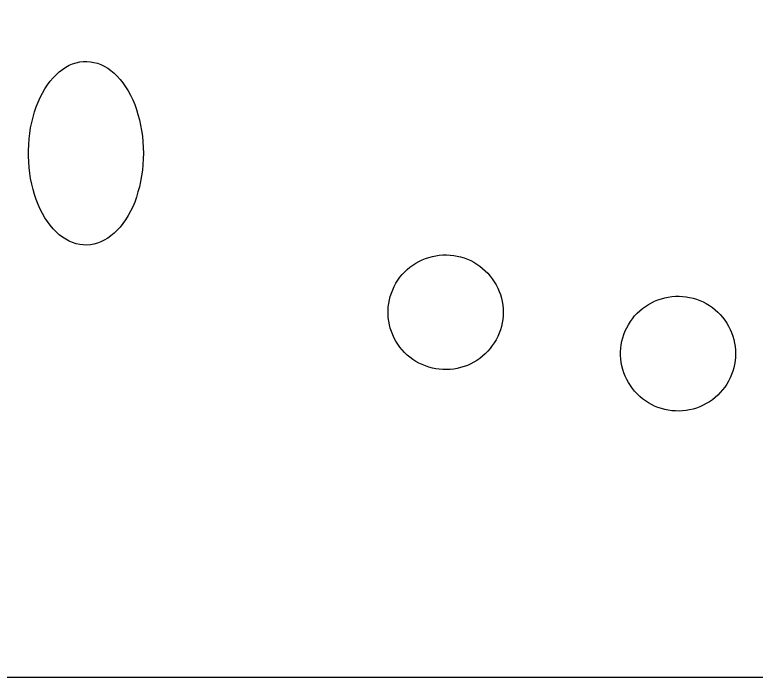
# Model space of a CAD drawing. Extents: x 605258 to 607277, y 6590261 to 6591368.
# Drawn here: x 605735.2 to 605741.9, y 6590414.21 to 6590420.21 of the extents above; entities that cross this region are included whole.
import ezdxf

# ---------------------------------------------------------------- set-up
doc = ezdxf.new("R2010")
doc.units = 0
doc.layers.add('Täide', color=7, linetype='Continuous')
doc.layers.add('VORMISTUS', color=7, linetype='Continuous')

msp = doc.modelspace()

# ---------------------------------------------------------------- linework, layer by layer
at = {"layer": 'Täide'}
msp.add_line((605729.5439, 6590414.2073), (605754.5439, 6590414.2073), dxfattribs=at)
for points in [[(605729.5439, 6590414.2073), (605754.5439, 6590414.2073), (605754.5439, 6590426.2073), (605729.5439, 6590426.2073)], [(605736.3628, 6590418.9536), (605736.3618, 6590418.9016), (605736.3588, 6590418.8496), (605736.3538, 6590418.7986), (605736.3468, 6590418.7486), (605736.3378, 6590418.6986), (605736.3268, 6590418.6496), (605736.3138, 6590418.6026), (605736.2998, 6590418.5556), (605736.2838, 6590418.5116), (605736.2658, 6590418.4686), (605736.2458, 6590418.4276), (605736.2248, 6590418.3886), (605736.2018, 6590418.3516), (605736.1778, 6590418.3166), (605736.1518, 6590418.2846), (605736.1258, 6590418.2556), (605736.0978, 6590418.2286), (605736.0688, 6590418.2046), (605736.0398, 6590418.1836), (605736.0088, 6590418.1656), (605735.9778, 6590418.1506), (605735.9468, 6590418.1386), (605735.9148, 6590418.1296), (605735.8828, 6590418.1236), (605735.8498, 6590418.1216), (605735.8178, 6590418.1226), (605735.7858, 6590418.1266), (605735.7538, 6590418.1336), (605735.7218, 6590418.1436), (605735.6908, 6590418.1576), (605735.6598, 6590418.1736), (605735.6298, 6590418.1936), (605735.6008, 6590418.2156), (605735.5728, 6590418.2416), (605735.5458, 6590418.2696), (605735.5198, 6590418.3006), (605735.4948, 6590418.3336), (605735.4708, 6590418.3696), (605735.4488, 6590418.4076), (605735.4288, 6590418.4476), (605735.4098, 6590418.4896), (605735.3928, 6590418.5336), (605735.3768, 6590418.5786), (605735.3638, 6590418.6256), (605735.3518, 6590418.6736), (605735.3418, 6590418.7236), (605735.3338, 6590418.7736), (605735.3278, 6590418.8246), (605735.3238, 6590418.8756), (605735.3218, 6590418.9276), (605735.3218, 6590418.9796), (605735.3238, 6590419.0306), (605735.3278, 6590419.0826), (605735.3338, 6590419.1326), (605735.3418, 6590419.1836), (605735.3518, 6590419.2326), (605735.3638, 6590419.2806), (605735.3768, 6590419.3276), (605735.3928, 6590419.3726), (605735.4098, 6590419.4166), (605735.4288, 6590419.4586), (605735.4488, 6590419.4986), (605735.4708, 6590419.5366), (605735.4948, 6590419.5726), (605735.5198, 6590419.6056), (605735.5458, 6590419.6366), (605735.5728, 6590419.6646), (605735.6008, 6590419.6906), (605735.6298, 6590419.7126), (605735.6598, 6590419.7326), (605735.6908, 6590419.7496), (605735.7218, 6590419.7626), (605735.7538, 6590419.7726), (605735.7858, 6590419.7806), (605735.8178, 6590419.7846), (605735.8498, 6590419.7856), (605735.8828, 6590419.7826), (605735.9148, 6590419.7766), (605735.9468, 6590419.7686), (605735.9778, 6590419.7566), (605736.0088, 6590419.7416), (605736.0398, 6590419.7236), (605736.0688, 6590419.7016), (605736.0978, 6590419.6776), (605736.1258, 6590419.6516), (605736.1518, 6590419.6216), (605736.1778, 6590419.5896), (605736.2018, 6590419.5546), (605736.2248, 6590419.5186), (605736.2458, 6590419.4796), (605736.2658, 6590419.4376), (605736.2838, 6590419.3946), (605736.2998, 6590419.3506), (605736.3138, 6590419.3046), (605736.3268, 6590419.2566), (605736.3378, 6590419.2076), (605736.3468, 6590419.1586), (605736.3538, 6590419.1076), (605736.3588, 6590419.0566), (605736.3618, 6590419.0046)], [(605736.3628, 6590418.9536), (605736.3618, 6590418.9016), (605736.3588, 6590418.8496), (605736.3538, 6590418.7986), (605736.3468, 6590418.7486), (605736.3378, 6590418.6986), (605736.3268, 6590418.6496), (605736.3138, 6590418.6026), (605736.2998, 6590418.5556), (605736.2838, 6590418.5116), (605736.2658, 6590418.4686), (605736.2458, 6590418.4276), (605736.2248, 6590418.3886), (605736.2018, 6590418.3516), (605736.1778, 6590418.3166), (605736.1518, 6590418.2846), (605736.1258, 6590418.2556), (605736.0978, 6590418.2286), (605736.0688, 6590418.2046), (605736.0398, 6590418.1836), (605736.0088, 6590418.1656), (605735.9778, 6590418.1506), (605735.9468, 6590418.1386), (605735.9148, 6590418.1296), (605735.8828, 6590418.1236), (605735.8498, 6590418.1216), (605735.8178, 6590418.1226), (605735.7858, 6590418.1266), (605735.7538, 6590418.1336), (605735.7218, 6590418.1436), (605735.6908, 6590418.1576), (605735.6598, 6590418.1736), (605735.6298, 6590418.1936), (605735.6008, 6590418.2156), (605735.5728, 6590418.2416), (605735.5458, 6590418.2696), (605735.5198, 6590418.3006), (605735.4948, 6590418.3336), (605735.4708, 6590418.3696), (605735.4488, 6590418.4076), (605735.4288, 6590418.4476), (605735.4098, 6590418.4896), (605735.3928, 6590418.5336), (605735.3768, 6590418.5786), (605735.3638, 6590418.6256), (605735.3518, 6590418.6736), (605735.3418, 6590418.7236), (605735.3338, 6590418.7736), (605735.3278, 6590418.8246), (605735.3238, 6590418.8756), (605735.3218, 6590418.9276), (605735.3218, 6590418.9796), (605735.3238, 6590419.0306), (605735.3278, 6590419.0826), (605735.3338, 6590419.1326), (605735.3418, 6590419.1836), (605735.3518, 6590419.2326), (605735.3638, 6590419.2806), (605735.3768, 6590419.3276), (605735.3928, 6590419.3726), (605735.4098, 6590419.4166), (605735.4288, 6590419.4586), (605735.4488, 6590419.4986), (605735.4708, 6590419.5366), (605735.4948, 6590419.5726), (605735.5198, 6590419.6056), (605735.5458, 6590419.6366), (605735.5728, 6590419.6646), (605735.6008, 6590419.6906), (605735.6298, 6590419.7126), (605735.6598, 6590419.7326), (605735.6908, 6590419.7496), (605735.7218, 6590419.7626), (605735.7538, 6590419.7726), (605735.7858, 6590419.7806), (605735.8178, 6590419.7846), (605735.8498, 6590419.7856), (605735.8828, 6590419.7826), (605735.9148, 6590419.7766), (605735.9468, 6590419.7686), (605735.9778, 6590419.7566), (605736.0088, 6590419.7416), (605736.0398, 6590419.7236), (605736.0688, 6590419.7016), (605736.0978, 6590419.6776), (605736.1258, 6590419.6516), (605736.1518, 6590419.6216), (605736.1778, 6590419.5896), (605736.2018, 6590419.5546), (605736.2248, 6590419.5186), (605736.2458, 6590419.4796), (605736.2658, 6590419.4376), (605736.2838, 6590419.3946), (605736.2998, 6590419.3506), (605736.3138, 6590419.3046), (605736.3268, 6590419.2566), (605736.3378, 6590419.2076), (605736.3468, 6590419.1586), (605736.3538, 6590419.1076), (605736.3588, 6590419.0566), (605736.3618, 6590419.0046)], [(605736.3628, 6590418.9536), (605736.3618, 6590418.9016), (605736.3588, 6590418.8496), (605736.3538, 6590418.7986), (605736.3468, 6590418.7486), (605736.3378, 6590418.6986), (605736.3268, 6590418.6496), (605736.3138, 6590418.6026), (605736.2998, 6590418.5556), (605736.2838, 6590418.5116), (605736.2658, 6590418.4686), (605736.2458, 6590418.4276), (605736.2248, 6590418.3886), (605736.2018, 6590418.3516), (605736.1778, 6590418.3166), (605736.1518, 6590418.2846), (605736.1258, 6590418.2556), (605736.0978, 6590418.2286), (605736.0688, 6590418.2046), (605736.0398, 6590418.1836), (605736.0088, 6590418.1656), (605735.9778, 6590418.1506), (605735.9468, 6590418.1386), (605735.9148, 6590418.1296), (605735.8828, 6590418.1236), (605735.8498, 6590418.1216), (605735.8178, 6590418.1226), (605735.7858, 6590418.1266), (605735.7538, 6590418.1336), (605735.7218, 6590418.1436), (605735.6908, 6590418.1576), (605735.6598, 6590418.1736), (605735.6298, 6590418.1936), (605735.6008, 6590418.2156), (605735.5728, 6590418.2416), (605735.5458, 6590418.2696), (605735.5198, 6590418.3006), (605735.4948, 6590418.3336), (605735.4708, 6590418.3696), (605735.4488, 6590418.4076), (605735.4288, 6590418.4476), (605735.4098, 6590418.4896), (605735.3928, 6590418.5336), (605735.3768, 6590418.5786), (605735.3638, 6590418.6256), (605735.3518, 6590418.6736), (605735.3418, 6590418.7236), (605735.3338, 6590418.7736), (605735.3278, 6590418.8246), (605735.3238, 6590418.8756), (605735.3218, 6590418.9276), (605735.3218, 6590418.9796), (605735.3238, 6590419.0306), (605735.3278, 6590419.0826), (605735.3338, 6590419.1326), (605735.3418, 6590419.1836), (605735.3518, 6590419.2326), (605735.3638, 6590419.2806), (605735.3768, 6590419.3276), (605735.3928, 6590419.3726), (605735.4098, 6590419.4166), (605735.4288, 6590419.4586), (605735.4488, 6590419.4986), (605735.4708, 6590419.5366), (605735.4948, 6590419.5726), (605735.5198, 6590419.6056), (605735.5458, 6590419.6366), (605735.5728, 6590419.6646), (605735.6008, 6590419.6906), (605735.6298, 6590419.7126), (605735.6598, 6590419.7326), (605735.6908, 6590419.7496), (605735.7218, 6590419.7626), (605735.7538, 6590419.7726), (605735.7858, 6590419.7806), (605735.8178, 6590419.7846), (605735.8498, 6590419.7856), (605735.8828, 6590419.7826), (605735.9148, 6590419.7766), (605735.9468, 6590419.7686), (605735.9778, 6590419.7566), (605736.0088, 6590419.7416), (605736.0398, 6590419.7236), (605736.0688, 6590419.7016), (605736.0978, 6590419.6776), (605736.1258, 6590419.6516), (605736.1518, 6590419.6216), (605736.1778, 6590419.5896), (605736.2018, 6590419.5546), (605736.2248, 6590419.5186), (605736.2458, 6590419.4796), (605736.2658, 6590419.4376), (605736.2838, 6590419.3946), (605736.2998, 6590419.3506), (605736.3138, 6590419.3046), (605736.3268, 6590419.2566), (605736.3378, 6590419.2076), (605736.3468, 6590419.1586), (605736.3538, 6590419.1076), (605736.3588, 6590419.0566), (605736.3618, 6590419.0046)], [(605739.6212, 6590417.5133), (605739.6202, 6590417.4803), (605739.6172, 6590417.4483), (605739.6122, 6590417.4163), (605739.6052, 6590417.3853), (605739.5962, 6590417.3533), (605739.5852, 6590417.3233), (605739.5722, 6590417.2933), (605739.5572, 6590417.2643), (605739.5412, 6590417.2363), (605739.5232, 6590417.2103), (605739.5032, 6590417.1843), (605739.4822, 6590417.1603), (605739.4592, 6590417.1363), (605739.4352, 6590417.1153), (605739.4102, 6590417.0953), (605739.3832, 6590417.0763), (605739.3562, 6590417.0603), (605739.3272, 6590417.0453), (605739.2972, 6590417.0313), (605739.2672, 6590417.0203), (605739.2362, 6590417.0113), (605739.2042, 6590417.0033), (605739.1732, 6590416.9983), (605739.1402, 6590416.9943), (605739.1082, 6590416.9933), (605739.0762, 6590416.9933), (605739.0432, 6590416.9963), (605739.0112, 6590417.0003), (605738.9802, 6590417.0073), (605738.9482, 6590417.0153), (605738.9182, 6590417.0263), (605738.8882, 6590417.0383), (605738.8582, 6590417.0523), (605738.8302, 6590417.0683), (605738.8032, 6590417.0853), (605738.7772, 6590417.1053), (605738.7522, 6590417.1253), (605738.7292, 6590417.1483), (605738.7072, 6590417.1723), (605738.6862, 6590417.1973), (605738.6682, 6590417.2233), (605738.6502, 6590417.2503), (605738.6352, 6590417.2793), (605738.6212, 6590417.3083), (605738.6092, 6590417.3383), (605738.5992, 6590417.3693), (605738.5912, 6590417.4003), (605738.5852, 6590417.4323), (605738.5812, 6590417.4643), (605738.5792, 6590417.4963), (605738.5792, 6590417.5293), (605738.5812, 6590417.5613), (605738.5852, 6590417.5933), (605738.5912, 6590417.6253), (605738.5992, 6590417.6563), (605738.6092, 6590417.6873), (605738.6212, 6590417.7173), (605738.6352, 6590417.7473), (605738.6502, 6590417.7753), (605738.6682, 6590417.8023), (605738.6862, 6590417.8293), (605738.7072, 6590417.8543), (605738.7292, 6590417.8773), (605738.7522, 6590417.9003), (605738.7772, 6590417.9213), (605738.8032, 6590417.9403), (605738.8302, 6590417.9573), (605738.8582, 6590417.9733), (605738.8882, 6590417.9873), (605738.9182, 6590418.0003), (605738.9482, 6590418.0103), (605738.9802, 6590418.0193), (605739.0112, 6590418.0253), (605739.0432, 6590418.0303), (605739.0762, 6590418.0323), (605739.1082, 6590418.0333), (605739.1402, 6590418.0313), (605739.1732, 6590418.0283), (605739.2042, 6590418.0223), (605739.2362, 6590418.0153), (605739.2672, 6590418.0053), (605739.2972, 6590417.9943), (605739.3272, 6590417.9813), (605739.3562, 6590417.9663), (605739.3832, 6590417.9493), (605739.4102, 6590417.9303), (605739.4352, 6590417.9103), (605739.4592, 6590417.8893), (605739.4822, 6590417.8663), (605739.5032, 6590417.8413), (605739.5232, 6590417.8163), (605739.5412, 6590417.7893), (605739.5572, 6590417.7613), (605739.5722, 6590417.7323), (605739.5852, 6590417.7023), (605739.5962, 6590417.6723), (605739.6052, 6590417.6413), (605739.6122, 6590417.6093), (605739.6172, 6590417.5773), (605739.6202, 6590417.5453)], [(605739.6212, 6590417.5133), (605739.6202, 6590417.4803), (605739.6172, 6590417.4483), (605739.6122, 6590417.4163), (605739.6052, 6590417.3853), (605739.5962, 6590417.3533), (605739.5852, 6590417.3233), (605739.5722, 6590417.2933), (605739.5572, 6590417.2643), (605739.5412, 6590417.2363), (605739.5232, 6590417.2103), (605739.5032, 6590417.1843), (605739.4822, 6590417.1603), (605739.4592, 6590417.1363), (605739.4352, 6590417.1153), (605739.4102, 6590417.0953), (605739.3832, 6590417.0763), (605739.3562, 6590417.0603), (605739.3272, 6590417.0453), (605739.2972, 6590417.0313), (605739.2672, 6590417.0203), (605739.2362, 6590417.0113), (605739.2042, 6590417.0033), (605739.1732, 6590416.9983), (605739.1402, 6590416.9943), (605739.1082, 6590416.9933), (605739.0762, 6590416.9933), (605739.0432, 6590416.9963), (605739.0112, 6590417.0003), (605738.9802, 6590417.0073), (605738.9482, 6590417.0153), (605738.9182, 6590417.0263), (605738.8882, 6590417.0383), (605738.8582, 6590417.0523), (605738.8302, 6590417.0683), (605738.8032, 6590417.0853), (605738.7772, 6590417.1053), (605738.7522, 6590417.1253), (605738.7292, 6590417.1483), (605738.7072, 6590417.1723), (605738.6862, 6590417.1973), (605738.6682, 6590417.2233), (605738.6502, 6590417.2503), (605738.6352, 6590417.2793), (605738.6212, 6590417.3083), (605738.6092, 6590417.3383), (605738.5992, 6590417.3693), (605738.5912, 6590417.4003), (605738.5852, 6590417.4323), (605738.5812, 6590417.4643), (605738.5792, 6590417.4963), (605738.5792, 6590417.5293), (605738.5812, 6590417.5613), (605738.5852, 6590417.5933), (605738.5912, 6590417.6253), (605738.5992, 6590417.6563), (605738.6092, 6590417.6873), (605738.6212, 6590417.7173), (605738.6352, 6590417.7473), (605738.6502, 6590417.7753), (605738.6682, 6590417.8023), (605738.6862, 6590417.8293), (605738.7072, 6590417.8543), (605738.7292, 6590417.8773), (605738.7522, 6590417.9003), (605738.7772, 6590417.9213), (605738.8032, 6590417.9403), (605738.8302, 6590417.9573), (605738.8582, 6590417.9733), (605738.8882, 6590417.9873), (605738.9182, 6590418.0003), (605738.9482, 6590418.0103), (605738.9802, 6590418.0193), (605739.0112, 6590418.0253), (605739.0432, 6590418.0303), (605739.0762, 6590418.0323), (605739.1082, 6590418.0333), (605739.1402, 6590418.0313), (605739.1732, 6590418.0283), (605739.2042, 6590418.0223), (605739.2362, 6590418.0153), (605739.2672, 6590418.0053), (605739.2972, 6590417.9943), (605739.3272, 6590417.9813), (605739.3562, 6590417.9663), (605739.3832, 6590417.9493), (605739.4102, 6590417.9303), (605739.4352, 6590417.9103), (605739.4592, 6590417.8893), (605739.4822, 6590417.8663), (605739.5032, 6590417.8413), (605739.5232, 6590417.8163), (605739.5412, 6590417.7893), (605739.5572, 6590417.7613), (605739.5722, 6590417.7323), (605739.5852, 6590417.7023), (605739.5962, 6590417.6723), (605739.6052, 6590417.6413), (605739.6122, 6590417.6093), (605739.6172, 6590417.5773), (605739.6202, 6590417.5453)], [(605739.6212, 6590417.5133), (605739.6202, 6590417.4803), (605739.6172, 6590417.4483), (605739.6122, 6590417.4163), (605739.6052, 6590417.3853), (605739.5962, 6590417.3533), (605739.5852, 6590417.3233), (605739.5722, 6590417.2933), (605739.5572, 6590417.2643), (605739.5412, 6590417.2363), (605739.5232, 6590417.2103), (605739.5032, 6590417.1843), (605739.4822, 6590417.1603), (605739.4592, 6590417.1363), (605739.4352, 6590417.1153), (605739.4102, 6590417.0953), (605739.3832, 6590417.0763), (605739.3562, 6590417.0603), (605739.3272, 6590417.0453), (605739.2972, 6590417.0313), (605739.2672, 6590417.0203), (605739.2362, 6590417.0113), (605739.2042, 6590417.0033), (605739.1732, 6590416.9983), (605739.1402, 6590416.9943), (605739.1082, 6590416.9933), (605739.0762, 6590416.9933), (605739.0432, 6590416.9963), (605739.0112, 6590417.0003), (605738.9802, 6590417.0073), (605738.9482, 6590417.0153), (605738.9182, 6590417.0263), (605738.8882, 6590417.0383), (605738.8582, 6590417.0523), (605738.8302, 6590417.0683), (605738.8032, 6590417.0853), (605738.7772, 6590417.1053), (605738.7522, 6590417.1253), (605738.7292, 6590417.1483), (605738.7072, 6590417.1723), (605738.6862, 6590417.1973), (605738.6682, 6590417.2233), (605738.6502, 6590417.2503), (605738.6352, 6590417.2793), (605738.6212, 6590417.3083), (605738.6092, 6590417.3383), (605738.5992, 6590417.3693), (605738.5912, 6590417.4003), (605738.5852, 6590417.4323), (605738.5812, 6590417.4643), (605738.5792, 6590417.4963), (605738.5792, 6590417.5293), (605738.5812, 6590417.5613), (605738.5852, 6590417.5933), (605738.5912, 6590417.6253), (605738.5992, 6590417.6563), (605738.6092, 6590417.6873), (605738.6212, 6590417.7173), (605738.6352, 6590417.7473), (605738.6502, 6590417.7753), (605738.6682, 6590417.8023), (605738.6862, 6590417.8293), (605738.7072, 6590417.8543), (605738.7292, 6590417.8773), (605738.7522, 6590417.9003), (605738.7772, 6590417.9213), (605738.8032, 6590417.9403), (605738.8302, 6590417.9573), (605738.8582, 6590417.9733), (605738.8882, 6590417.9873), (605738.9182, 6590418.0003), (605738.9482, 6590418.0103), (605738.9802, 6590418.0193), (605739.0112, 6590418.0253), (605739.0432, 6590418.0303), (605739.0762, 6590418.0323), (605739.1082, 6590418.0333), (605739.1402, 6590418.0313), (605739.1732, 6590418.0283), (605739.2042, 6590418.0223), (605739.2362, 6590418.0153), (605739.2672, 6590418.0053), (605739.2972, 6590417.9943), (605739.3272, 6590417.9813), (605739.3562, 6590417.9663), (605739.3832, 6590417.9493), (605739.4102, 6590417.9303), (605739.4352, 6590417.9103), (605739.4592, 6590417.8893), (605739.4822, 6590417.8663), (605739.5032, 6590417.8413), (605739.5232, 6590417.8163), (605739.5412, 6590417.7893), (605739.5572, 6590417.7613), (605739.5722, 6590417.7323), (605739.5852, 6590417.7023), (605739.5962, 6590417.6723), (605739.6052, 6590417.6413), (605739.6122, 6590417.6093), (605739.6172, 6590417.5773), (605739.6202, 6590417.5453)], [(605741.7263, 6590417.1382), (605741.7253, 6590417.1062), (605741.7223, 6590417.0732), (605741.7173, 6590417.0412), (605741.7103, 6590417.0102), (605741.7013, 6590416.9792), (605741.6903, 6590416.9482), (605741.6783, 6590416.9192), (605741.6633, 6590416.8902), (605741.6473, 6590416.8622), (605741.6293, 6590416.8352), (605741.6093, 6590416.8092), (605741.5883, 6590416.7852), (605741.5653, 6590416.7622), (605741.5413, 6590416.7402), (605741.5163, 6590416.7202), (605741.4893, 6590416.7022), (605741.4613, 6590416.6852), (605741.4323, 6590416.6702), (605741.4033, 6590416.6572), (605741.3733, 6590416.6452), (605741.3423, 6590416.6362), (605741.3103, 6590416.6292), (605741.2783, 6590416.6232), (605741.2463, 6590416.6202), (605741.2143, 6590416.6182), (605741.1813, 6590416.6192), (605741.1493, 6590416.6212), (605741.1173, 6590416.6262), (605741.0853, 6590416.6322), (605741.0543, 6590416.6412), (605741.0233, 6590416.6512), (605740.9933, 6590416.6632), (605740.9643, 6590416.6772), (605740.9363, 6590416.6932), (605740.9093, 6590416.7112), (605740.8833, 6590416.7302), (605740.8583, 6590416.7512), (605740.8343, 6590416.7732), (605740.8123, 6590416.7972), (605740.7923, 6590416.8222), (605740.7733, 6590416.8482), (605740.7563, 6590416.8762), (605740.7403, 6590416.9042), (605740.7273, 6590416.9332), (605740.7153, 6590416.9632), (605740.7053, 6590416.9942), (605740.6973, 6590417.0262), (605740.6913, 6590417.0572), (605740.6873, 6590417.0902), (605740.6853, 6590417.1222), (605740.6853, 6590417.1542), (605740.6873, 6590417.1862), (605740.6913, 6590417.2192), (605740.6973, 6590417.2502), (605740.7053, 6590417.2822), (605740.7153, 6590417.3122), (605740.7273, 6590417.3432), (605740.7403, 6590417.3722), (605740.7563, 6590417.4002), (605740.7733, 6590417.4282), (605740.7923, 6590417.4542), (605740.8123, 6590417.4792), (605740.8343, 6590417.5032), (605740.8583, 6590417.5252), (605740.8833, 6590417.5462), (605740.9093, 6590417.5652), (605740.9363, 6590417.5832), (605740.9643, 6590417.5992), (605740.9933, 6590417.6132), (605741.0233, 6590417.6252), (605741.0543, 6590417.6352), (605741.0853, 6590417.6442), (605741.1173, 6590417.6502), (605741.1493, 6590417.6552), (605741.1813, 6590417.6572), (605741.2143, 6590417.6582), (605741.2463, 6590417.6562), (605741.2783, 6590417.6532), (605741.3103, 6590417.6472), (605741.3423, 6590417.6402), (605741.3733, 6590417.6302), (605741.4033, 6590417.6192), (605741.4323, 6590417.6062), (605741.4613, 6590417.5912), (605741.4893, 6590417.5742), (605741.5163, 6590417.5562), (605741.5413, 6590417.5362), (605741.5653, 6590417.5142), (605741.5883, 6590417.4912), (605741.6093, 6590417.4672), (605741.6293, 6590417.4412), (605741.6473, 6590417.4142), (605741.6633, 6590417.3862), (605741.6783, 6590417.3572), (605741.6903, 6590417.3282), (605741.7013, 6590417.2972), (605741.7103, 6590417.2662), (605741.7173, 6590417.2342), (605741.7223, 6590417.2022), (605741.7253, 6590417.1702)], [(605741.7263, 6590417.1382), (605741.7253, 6590417.1062), (605741.7223, 6590417.0732), (605741.7173, 6590417.0412), (605741.7103, 6590417.0102), (605741.7013, 6590416.9792), (605741.6903, 6590416.9482), (605741.6783, 6590416.9192), (605741.6633, 6590416.8902), (605741.6473, 6590416.8622), (605741.6293, 6590416.8352), (605741.6093, 6590416.8092), (605741.5883, 6590416.7852), (605741.5653, 6590416.7622), (605741.5413, 6590416.7402), (605741.5163, 6590416.7202), (605741.4893, 6590416.7022), (605741.4613, 6590416.6852), (605741.4323, 6590416.6702), (605741.4033, 6590416.6572), (605741.3733, 6590416.6452), (605741.3423, 6590416.6362), (605741.3103, 6590416.6292), (605741.2783, 6590416.6232), (605741.2463, 6590416.6202), (605741.2143, 6590416.6182), (605741.1813, 6590416.6192), (605741.1493, 6590416.6212), (605741.1173, 6590416.6262), (605741.0853, 6590416.6322), (605741.0543, 6590416.6412), (605741.0233, 6590416.6512), (605740.9933, 6590416.6632), (605740.9643, 6590416.6772), (605740.9363, 6590416.6932), (605740.9093, 6590416.7112), (605740.8833, 6590416.7302), (605740.8583, 6590416.7512), (605740.8343, 6590416.7732), (605740.8123, 6590416.7972), (605740.7923, 6590416.8222), (605740.7733, 6590416.8482), (605740.7563, 6590416.8762), (605740.7403, 6590416.9042), (605740.7273, 6590416.9332), (605740.7153, 6590416.9632), (605740.7053, 6590416.9942), (605740.6973, 6590417.0262), (605740.6913, 6590417.0572), (605740.6873, 6590417.0902), (605740.6853, 6590417.1222), (605740.6853, 6590417.1542), (605740.6873, 6590417.1862), (605740.6913, 6590417.2192), (605740.6973, 6590417.2502), (605740.7053, 6590417.2822), (605740.7153, 6590417.3122), (605740.7273, 6590417.3432), (605740.7403, 6590417.3722), (605740.7563, 6590417.4002), (605740.7733, 6590417.4282), (605740.7923, 6590417.4542), (605740.8123, 6590417.4792), (605740.8343, 6590417.5032), (605740.8583, 6590417.5252), (605740.8833, 6590417.5462), (605740.9093, 6590417.5652), (605740.9363, 6590417.5832), (605740.9643, 6590417.5992), (605740.9933, 6590417.6132), (605741.0233, 6590417.6252), (605741.0543, 6590417.6352), (605741.0853, 6590417.6442), (605741.1173, 6590417.6502), (605741.1493, 6590417.6552), (605741.1813, 6590417.6572), (605741.2143, 6590417.6582), (605741.2463, 6590417.6562), (605741.2783, 6590417.6532), (605741.3103, 6590417.6472), (605741.3423, 6590417.6402), (605741.3733, 6590417.6302), (605741.4033, 6590417.6192), (605741.4323, 6590417.6062), (605741.4613, 6590417.5912), (605741.4893, 6590417.5742), (605741.5163, 6590417.5562), (605741.5413, 6590417.5362), (605741.5653, 6590417.5142), (605741.5883, 6590417.4912), (605741.6093, 6590417.4672), (605741.6293, 6590417.4412), (605741.6473, 6590417.4142), (605741.6633, 6590417.3862), (605741.6783, 6590417.3572), (605741.6903, 6590417.3282), (605741.7013, 6590417.2972), (605741.7103, 6590417.2662), (605741.7173, 6590417.2342), (605741.7223, 6590417.2022), (605741.7253, 6590417.1702)], [(605741.7263, 6590417.1382), (605741.7253, 6590417.1062), (605741.7223, 6590417.0732), (605741.7173, 6590417.0412), (605741.7103, 6590417.0102), (605741.7013, 6590416.9792), (605741.6903, 6590416.9482), (605741.6783, 6590416.9192), (605741.6633, 6590416.8902), (605741.6473, 6590416.8622), (605741.6293, 6590416.8352), (605741.6093, 6590416.8092), (605741.5883, 6590416.7852), (605741.5653, 6590416.7622), (605741.5413, 6590416.7402), (605741.5163, 6590416.7202), (605741.4893, 6590416.7022), (605741.4613, 6590416.6852), (605741.4323, 6590416.6702), (605741.4033, 6590416.6572), (605741.3733, 6590416.6452), (605741.3423, 6590416.6362), (605741.3103, 6590416.6292), (605741.2783, 6590416.6232), (605741.2463, 6590416.6202), (605741.2143, 6590416.6182), (605741.1813, 6590416.6192), (605741.1493, 6590416.6212), (605741.1173, 6590416.6262), (605741.0853, 6590416.6322), (605741.0543, 6590416.6412), (605741.0233, 6590416.6512), (605740.9933, 6590416.6632), (605740.9643, 6590416.6772), (605740.9363, 6590416.6932), (605740.9093, 6590416.7112), (605740.8833, 6590416.7302), (605740.8583, 6590416.7512), (605740.8343, 6590416.7732), (605740.8123, 6590416.7972), (605740.7923, 6590416.8222), (605740.7733, 6590416.8482), (605740.7563, 6590416.8762), (605740.7403, 6590416.9042), (605740.7273, 6590416.9332), (605740.7153, 6590416.9632), (605740.7053, 6590416.9942), (605740.6973, 6590417.0262), (605740.6913, 6590417.0572), (605740.6873, 6590417.0902), (605740.6853, 6590417.1222), (605740.6853, 6590417.1542), (605740.6873, 6590417.1862), (605740.6913, 6590417.2192), (605740.6973, 6590417.2502), (605740.7053, 6590417.2822), (605740.7153, 6590417.3122), (605740.7273, 6590417.3432), (605740.7403, 6590417.3722), (605740.7563, 6590417.4002), (605740.7733, 6590417.4282), (605740.7923, 6590417.4542), (605740.8123, 6590417.4792), (605740.8343, 6590417.5032), (605740.8583, 6590417.5252), (605740.8833, 6590417.5462), (605740.9093, 6590417.5652), (605740.9363, 6590417.5832), (605740.9643, 6590417.5992), (605740.9933, 6590417.6132), (605741.0233, 6590417.6252), (605741.0543, 6590417.6352), (605741.0853, 6590417.6442), (605741.1173, 6590417.6502), (605741.1493, 6590417.6552), (605741.1813, 6590417.6572), (605741.2143, 6590417.6582), (605741.2463, 6590417.6562), (605741.2783, 6590417.6532), (605741.3103, 6590417.6472), (605741.3423, 6590417.6402), (605741.3733, 6590417.6302), (605741.4033, 6590417.6192), (605741.4323, 6590417.6062), (605741.4613, 6590417.5912), (605741.4893, 6590417.5742), (605741.5163, 6590417.5562), (605741.5413, 6590417.5362), (605741.5653, 6590417.5142), (605741.5883, 6590417.4912), (605741.6093, 6590417.4672), (605741.6293, 6590417.4412), (605741.6473, 6590417.4142), (605741.6633, 6590417.3862), (605741.6783, 6590417.3572), (605741.6903, 6590417.3282), (605741.7013, 6590417.2972), (605741.7103, 6590417.2662), (605741.7173, 6590417.2342), (605741.7223, 6590417.2022), (605741.7253, 6590417.1702)]]:
    msp.add_lwpolyline(points, close=True, dxfattribs=at)
msp.add_lwpolyline([(605729.5439, 6590414.2073), (605754.5439, 6590414.2073), (605754.5439, 6590426.2073), (605729.5439, 6590426.2073), (605729.5439, 6590414.2073)], dxfattribs=at)
at = {"layer": 'VORMISTUS'}
msp.add_line((605729.5439, 6590414.2073), (605754.5439, 6590414.2073), dxfattribs=at)

doc.saveas('drawing.dxf')
